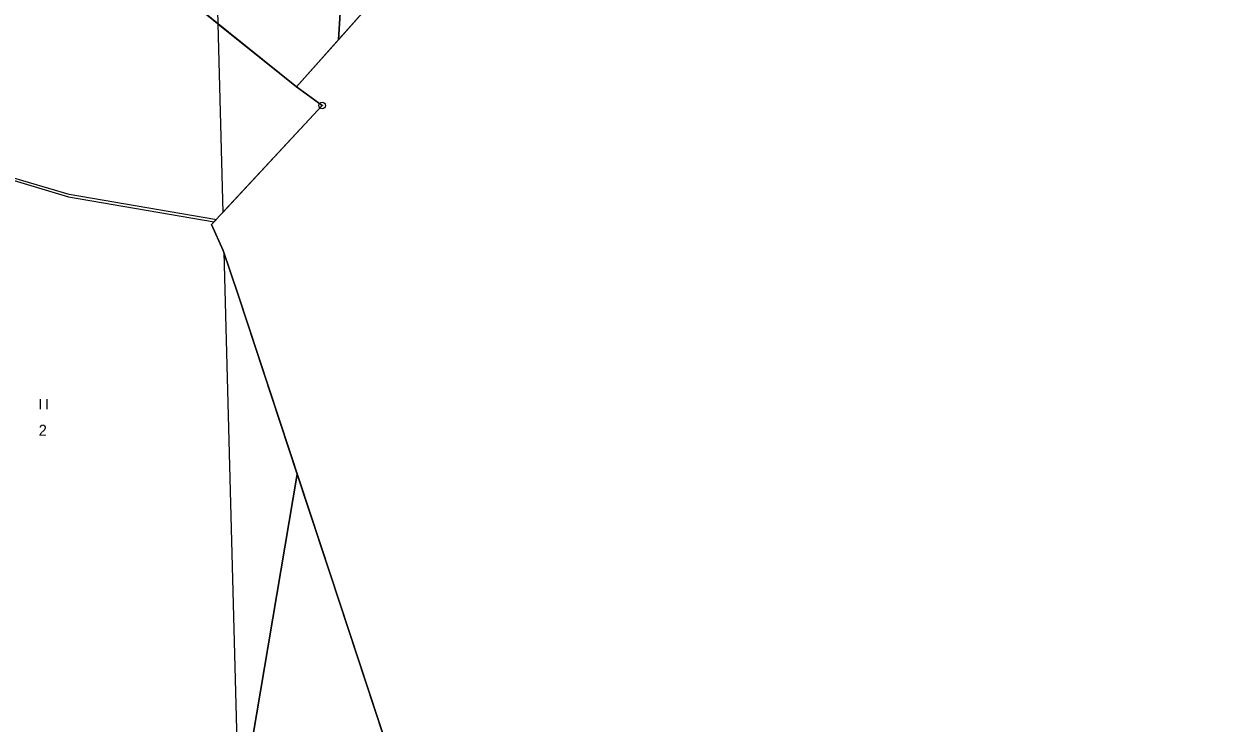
# Model space of a CAD drawing. Extents: x -689422 to -685210, y -987725 to -982160.
# Drawn here: x -685883.9 to -685700.1, y -987115.7 to -987007.8 of the extents above; entities that cross this region are included whole.
import ezdxf

# ---------------------------------------------------------------- set-up
doc = ezdxf.new("R2010")
doc.units = 0
for name, color, linetype in [('KN_Hranice obce', 7, 'Continuous'), ('KN_Hranice_katastrální území', 7, 'Continuous'), ('KN_Hranice_parcel', 7, 'Continuous'), ('KN_Parcelni cisla', 7, 'Continuous'), ('KN_Polygon parcely', 7, 'Continuous'), ('KN_POZEMKY_ORNA PUDA', 7, 'Continuous'), ('KN_POZEMKY_TTP', 7, 'Continuous'), ('KN_Věcná břemena k části', 7, 'Continuous'), ('KN_Značky bodu BP', 7, 'Continuous'), ('KN_Značky kultur', 7, 'Continuous')]:
    doc.layers.add(name, color=color, linetype=linetype)

msp = doc.modelspace()

# ---------------------------------------------------------------- linework, layer by layer
at = {"layer": 'KN_Hranice obce'}
msp.add_lwpolyline([(-685821.59, -987138.4), (-685836.69, -987092.63), (-685850.87, -987049.64), (-685853.14, -987042.77), (-685854.94, -987038.77), (-685837.89, -987020.44), (-685841.86, -987017.57), (-685785.3, -986953.97)], dxfattribs=at)
at = {"layer": 'KN_Hranice_katastrální území'}
msp.add_lwpolyline([(-685821.59, -987138.4), (-685836.69, -987092.63), (-685850.87, -987049.64), (-685853.14, -987042.77), (-685854.94, -987038.77), (-685837.89, -987020.44), (-685841.86, -987017.57), (-685785.3, -986953.97)], dxfattribs=at)
at = {"layer": 'KN_Hranice_parcel'}
for p, q in [((-685841.86, -987017.57), (-685928.15, -986948.17)), ((-685837.89, -987020.44), (-685841.86, -987017.57)), ((-685854.94, -987038.77), (-685837.89, -987020.44)), ((-685853.14, -987042.77), (-685854.94, -987038.77)), ((-685850.87, -987049.64), (-685853.14, -987042.77)), ((-685836.69, -987092.63), (-685850.87, -987049.64)), ((-685821.59, -987138.4), (-685836.69, -987092.63))]:
    msp.add_line(p, q, dxfattribs=at)
msp.add_lwpolyline([(-685700.06, -986858.13), (-685785.3, -986953.97), (-685841.86, -987017.57)], dxfattribs=at)
at = {"layer": 'KN_Polygon parcely'}
msp.add_lwpolyline([(-685848.24, -986722.49), (-685871.78, -986701.06), (-685883.26, -986715.76), (-685882.04, -986723.11), (-685887.69, -986728.97), (-685883.44, -986733.01), (-685884.73, -986744.52), (-685897.76, -986731.9), (-685905.48, -986740.5), (-685900.17, -986740.16), (-685897.77, -986740.94), (-685888.84, -986747.84), (-685886.69, -986749.54), (-685889.1, -986762.96), (-685910.74, -986848.85), (-685928.15, -986948.17), (-685841.86, -987017.57), (-685785.3, -986953.97), (-685700.06, -986858.13), (-685729.36, -986831.55), (-685790.39, -986775.56)], close=True, dxfattribs=at)
msp.add_lwpolyline([(-686005, -987118.32), (-685836.82, -987141.27), (-685828.14, -987142.95), (-685819.45, -987151.17), (-685804.92, -987149.52), (-685821.59, -987138.4), (-685836.69, -987092.63), (-685850.87, -987049.64), (-685853.14, -987042.77), (-685854.94, -987038.77), (-685837.89, -987020.44), (-685841.86, -987017.57), (-685928.15, -986948.17)], dxfattribs=at)
at = {"layer": 'KN_POZEMKY_ORNA PUDA'}
for p, q in [((-685841.86, -987017.57), (-685928.15, -986948.17)), ((-685785.3, -986953.97), (-685841.86, -987017.57))]:
    msp.add_line(p, q, dxfattribs=at)
at = {"layer": 'KN_POZEMKY_TTP'}
for p, q in [((-685928.15, -986948.17), (-685841.86, -987017.57)), ((-685841.86, -987017.57), (-685837.89, -987020.44)), ((-685837.89, -987020.44), (-685854.94, -987038.77)), ((-685854.94, -987038.77), (-685853.14, -987042.77)), ((-685853.14, -987042.77), (-685850.87, -987049.64)), ((-685850.87, -987049.64), (-685836.69, -987092.63)), ((-685836.69, -987092.63), (-685821.59, -987138.4))]:
    msp.add_line(p, q, dxfattribs=at)
at = {"layer": 'KN_Věcná břemena k části'}
for points in [[(-685802.51, -986764.44), (-685858.43, -986836.26), (-685854.41, -986991.75), (-685853.98, -987007.82), (-685841.86, -987017.57), (-685835.4, -987010.31), (-685825.2, -986845.79), (-685775.19, -986789.51), (-685790.39, -986775.56)], [(-685825.2, -986845.79), (-685835.4, -987010.31), (-685829.61, -987003.8), (-685822.79, -986963.28)], [(-685934.6, -986984.59), (-685934.66, -986985.17), (-685929.79, -986993.25), (-685925.24, -986999.35), (-685916.25, -987009.6), (-685903.69, -987019.71), (-685891.14, -987029.18), (-685886.44, -987031.68), (-685877, -987034.5), (-685854.55, -987038.35), (-685854.26, -987038.04), (-685854.44, -987038.01), (-685876.92, -987034.16), (-685886.3, -987031.36), (-685890.96, -987028.88), (-685903.47, -987019.43), (-685916.01, -987009.34), (-685924.96, -986999.13), (-685929.49, -986993.05)], [(-685841.86, -987017.57), (-685853.98, -987007.82), (-685853.21, -987036.91), (-685837.89, -987020.44)], [(-685853.05, -987043.05), (-685850.83, -987126.37), (-685842.71, -987128.15), (-685849.92, -987125.66), (-685841.77, -987077.27), (-685850.87, -987049.64), (-685852.1, -987045.91)], [(-685849.92, -987125.66), (-685822.69, -987135.07), (-685833.08, -987103.56), (-685836.69, -987092.63), (-685840.17, -987082.1), (-685841.77, -987077.27)]]:
    msp.add_lwpolyline(points, close=True, dxfattribs=at)
at = {"layer": 'KN_Značky bodu BP'}
for radius in [0.5, 0.0303]:
    msp.add_circle((-685837.89, -987020.44), radius, dxfattribs=at)
at = {"layer": 'KN_Značky kultur'}
for p, q in [((-685881.31, -987067.23), (-685881.31, -987065.73)), ((-685880.31, -987067.23), (-685880.31, -987065.73))]:
    msp.add_line(p, q, dxfattribs=at)

# ---------------------------------------------------------------- texts
at = {"layer": 'KN_Parcelni cisla'}
msp.add_text('2', height=1.7, dxfattribs=at).set_placement((-685881.61, -987071.36))

doc.saveas('drawing.dxf')
